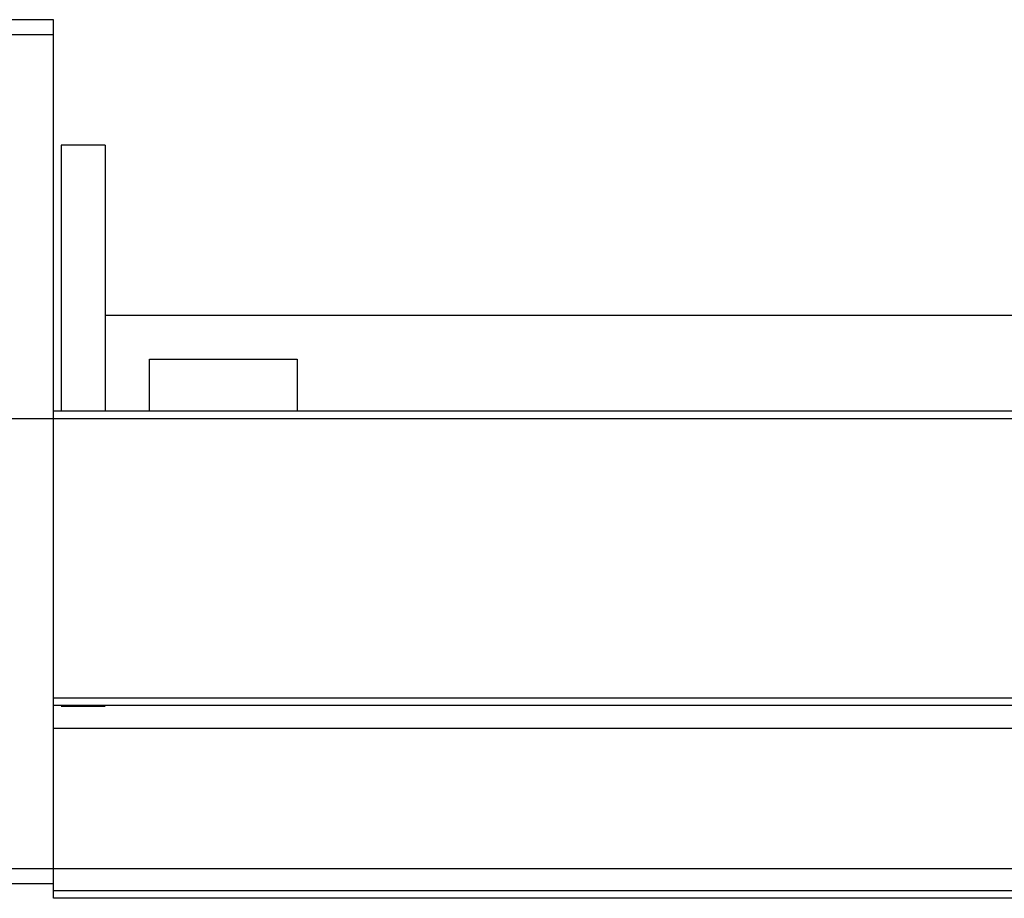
# Model space of a CAD drawing. Header units: millimetres. Extents: x -386 to 3135, y -1989 to 860.
# Tile 339 of 596: x 1614 to 1680, y -1608 to -1548. Entities that reach past the tile are written whole.
import ezdxf
from ezdxf.lldxf.tags import DXFTag

# ---------------------------------------------------------------- set-up
doc = ezdxf.new("R2010")
doc.units = ezdxf.units.MM
doc.layers.get('0').update_dxf_attribs({"linetype": 'CONTINUOUS'})
tags = doc.linetypes.add('DASHED', pattern=[25.72, 12.86, -12.86]).pattern_tags.tags
tags[6:7] = [DXFTag(74, 4), DXFTag(75, 0), DXFTag(340, '0'), DXFTag(46, 0.0), DXFTag(50, 0.0), DXFTag(44, 0.0), DXFTag(45, 0.0)]
tags[4:5] = [DXFTag(74, 4), DXFTag(75, 0), DXFTag(340, '0'), DXFTag(46, 0.0), DXFTag(50, 0.0), DXFTag(44, 0.0), DXFTag(45, 0.0)]

msp = doc.modelspace()

# ---------------------------------------------------------------- linework, layer by layer
at = {"linetype": 'Continuous'}
for p, q in [((1615.883, -1548.499), (1602.883, -1548.499)), ((1615.883, -1549.499), (1615.883, -1548.499)), ((1602.883, -1549.499), (1615.883, -1549.499)), ((1615.883, -1574), (1615.883, -1549.499)), ((1619.383, -1556.999), (1616.383, -1556.999)), ((1616.383, -1556.999), (1616.383, -1574.999)), ((1619.383, -1556.999), (1619.383, -1574.999)), ((1619.389, -1568.499), (1703.533, -1568.499)), ((1622.383, -1571.499), (1632.383, -1571.499)), ((1622.383, -1574.999), (1622.383, -1571.499)), ((1632.383, -1571.499), (1632.383, -1574.999)), ((1615.883, -1574.999), (1615.883, -1573.999)), ((1879.058, -1574.999), (1615.883, -1574.999)), ((1615.883, -1594.449), (1615.883, -1574.999)), ((1874.371, -1594.449), (1615.883, -1594.449)), ((1615.883, -1594.949), (1615.883, -1594.449)), ((1615.883, -1605.999), (1615.883, -1594.949)), ((1615.883, -1605.999), (1602.883, -1605.999)), ((1871.588, -1605.999), (1615.883, -1605.999)), ((1615.883, -1607.999), (1615.883, -1605.999)), ((1602.883, -1606.999), (1615.883, -1606.999)), ((1871.106, -1607.999), (1615.883, -1607.999))]:
    msp.add_line(p, q, dxfattribs=at)
msp.add_line((1527.883, -1575.499), (2369.883, -1575.499))
at = {"linetype": 'DASHED'}
for p, q in [((1619.383, -1594.999), (1616.383, -1594.999)), ((1873.877, -1596.499), (1615.883, -1596.499)), ((1871.227, -1607.499), (1615.883, -1607.499))]:
    msp.add_line(p, q, dxfattribs=at)
at = {"linetype": 'Continuous'}
msp.add_open_spline([(1874.251, -1594.949), (1615.883, -1594.949)], degree=1, dxfattribs=at)

doc.saveas('drawing.dxf')
